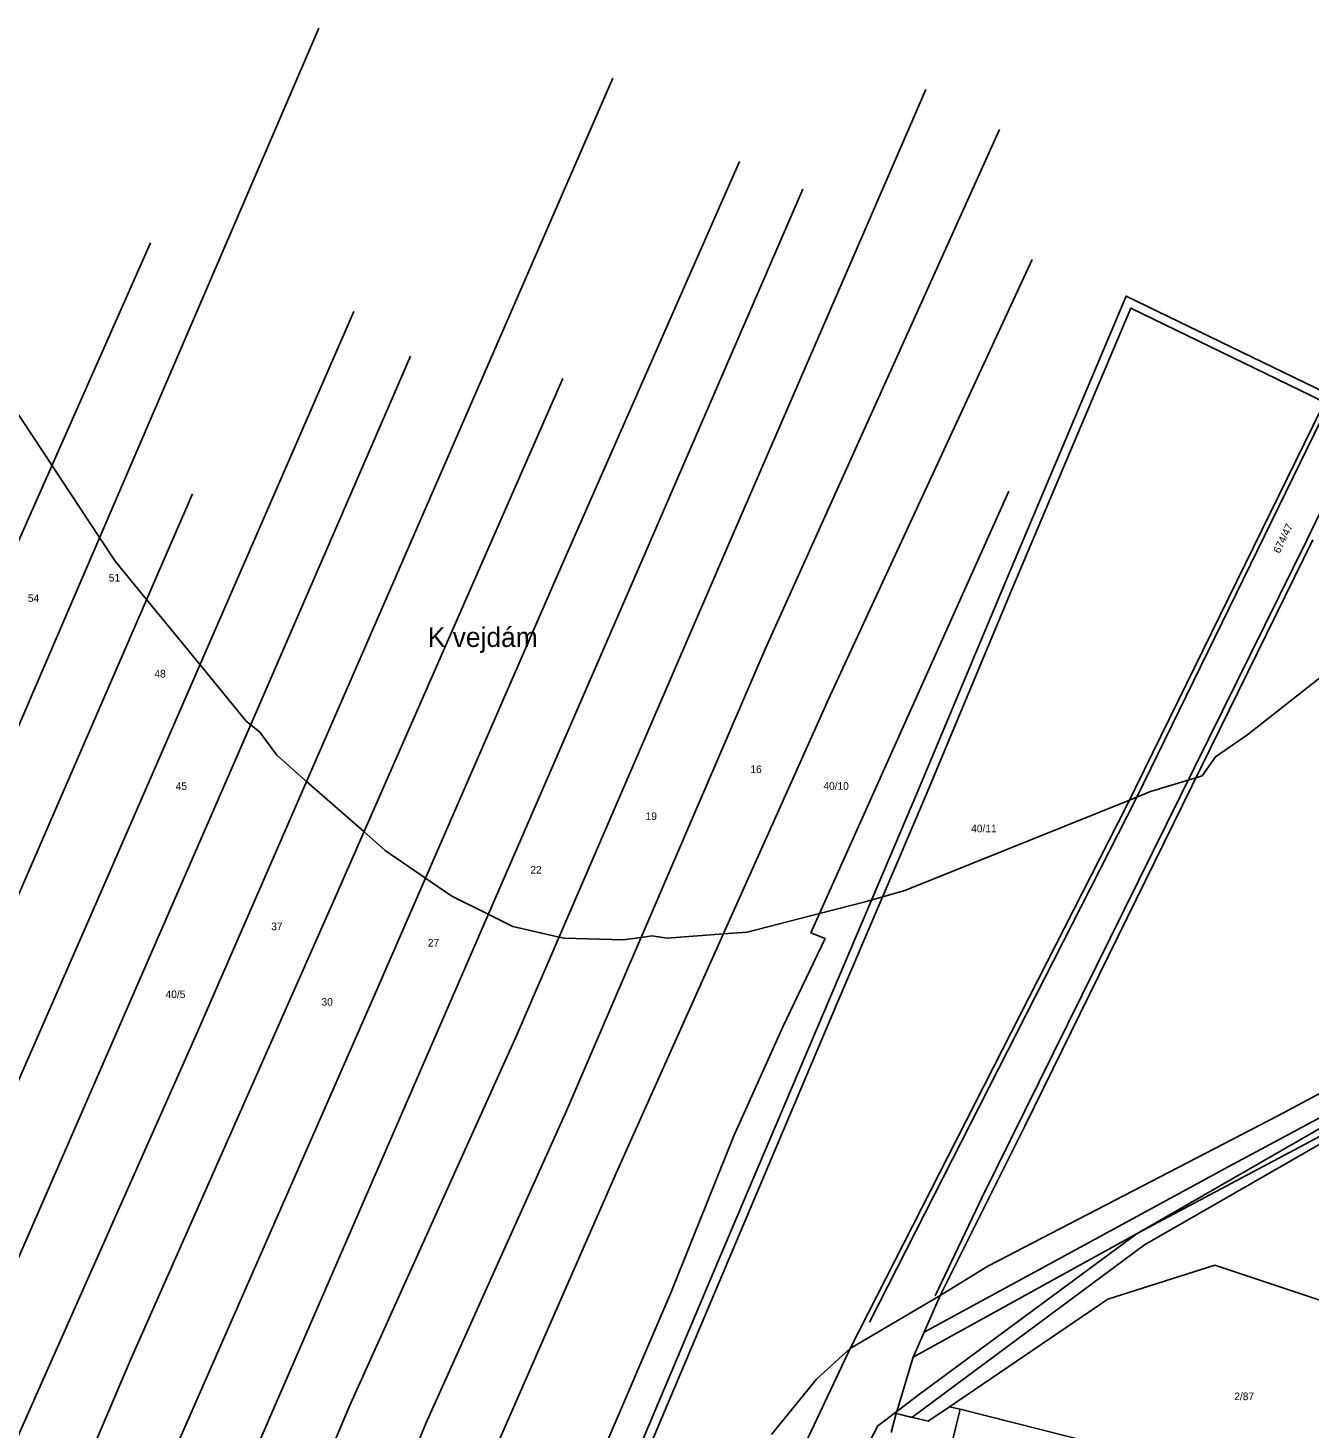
# Model space of a CAD drawing. Extents: x -747333 to -745433, y -1133152 to -1130600.
# Drawn here: x -746032 to -745745.7, y -1130924.3 to -1130611.6 of the extents above; entities that cross this region are included whole.
import ezdxf

# ---------------------------------------------------------------- set-up
doc = ezdxf.new("R2010")
doc.units = 0
for name, color, linetype in [('Vrstva 1', 7, 'Continuous'), ('Vrstva 10', 7, 'Continuous'), ('Vrstva 15', 7, 'Continuous'), ('Vrstva 18', 7, 'Continuous'), ('Vrstva 30', 7, 'Continuous'), ('Vrstva 4', 7, 'Continuous'), ('Vrstva 52', 7, 'Continuous'), ('Vrstva 6', 7, 'Continuous')]:
    doc.layers.add(name, color=color, linetype=linetype)

msp = doc.modelspace()

# ---------------------------------------------------------------- linework, layer by layer
at = {"layer": 'Vrstva 1'}
for points in [[(-745786.5, -1130785.08), (-745707.42, -1130623.78)], [(-745745.02, -1130725.89), (-745809.34, -1130856.84)], [(-745848.33, -1130906.51), (-745786.5, -1130785.08)], [(-745752.81, -1130854.59), (-745717.21, -1130835.6)], [(-745817.61, -1130888.14), (-745752.81, -1130854.59)], [(-745784.22, -1130880.84), (-745732.85, -1130853.52)], [(-745809.34, -1130856.84), (-745828.26, -1130894.7)], [(-745834.29, -1130908.5), (-745784.22, -1130880.84)], [(-745828.26, -1130894.7), (-745817.61, -1130888.14)], [(-745766.94, -1130887.94), (-745790.79, -1130895.51)], [(-745719.68, -1130903.65), (-745766.94, -1130887.94)], [(-745848.33, -1130906.51), (-745828.26, -1130894.7)], [(-745828.26, -1130894.7), (-745831.82, -1130902.85)], [(-745790.79, -1130895.51), (-745826.18, -1130919.57)], [(-745831.82, -1130902.85), (-745834.29, -1130908.5)], [(-745848.33, -1130906.51), (-745859.5, -1130930.22)], [(-745855.86, -1130913.35), (-745848.33, -1130906.51)], [(-745837.93, -1130920.58), (-745834.29, -1130908.5)], [(-745865.92, -1130925.72), (-745855.86, -1130913.35)], [(-745838.08, -1130921.07), (-745837.93, -1130920.58)], [(-745826.18, -1130919.57), (-745830.91, -1130922.79)], [(-745839.19, -1130925.32), (-745838.08, -1130921.07)], [(-745834.69, -1130921.88), (-745838.08, -1130921.07)], [(-745830.91, -1130922.79), (-745834.69, -1130921.88)]]:
    msp.add_lwpolyline(points, dxfattribs=at)
at = {"layer": 'Vrstva 10'}
for points in [[(-745763.92, -1130865.93), (-745715.18, -1130839.83)], [(-745831.82, -1130902.85), (-745763.92, -1130865.93)]]:
    msp.add_lwpolyline(points, dxfattribs=at)
at = {"layer": 'Vrstva 30'}
for points in [[(-745919.16, -1130988.66), (-745930.99, -1131018.06), (-745931.27, -1131018.77), (-745933.27, -1131018.37), (-745932.78, -1131017.14), (-745921, -1130987.88), (-745902.24, -1130944.87), (-745878.06, -1130887.58), (-745853.31, -1130829.15), (-745833.47, -1130782.57), (-745813.85, -1130735.65), (-745786.7, -1130671.43), (-745744.58, -1130691.86), (-745741.56, -1130693.41), (-745742.44, -1130695.2), (-745745.48, -1130693.64), (-745785.68, -1130674.15), (-745812.01, -1130736.43), (-745831.63, -1130783.35), (-745851.47, -1130829.93), (-745876.22, -1130888.36), (-745900.4, -1130945.65), (-745919.16, -1130988.66)], [(-745784.22, -1130880.84), (-745714.68, -1130840.88), (-745717.21, -1130835.6), (-745714.57, -1130834.16), (-745710.77, -1130842.09), (-745732.85, -1130853.52), (-745784.22, -1130880.84)], [(-745784.22, -1130880.84), (-745732.85, -1130853.52), (-745710.77, -1130842.09), (-745782.58, -1130883.36)], [(-745834.57, -1130921.91), (-745838.08, -1130921.07), (-745837.93, -1130920.58), (-745833.18, -1130916.95), (-745784.22, -1130880.84)], [(-745782.58, -1130883.36), (-745834.57, -1130921.91)], [(-745873.71, -1130978.65), (-745861.81, -1130955.48), (-745852.58, -1130943.08), (-745846.63, -1130932.38), (-745842.15, -1130923.8), (-745837.93, -1130920.58), (-745838.08, -1130921.07), (-745839.19, -1130925.32)]]:
    msp.add_lwpolyline(points, dxfattribs=at)
at = {"layer": 'Vrstva 4'}
for points in [[(-745712.82, -1130637.07), (-745784.42, -1130783.53)], [(-745746.38, -1130725.93), (-745704.06, -1130638.3)], [(-745793.44, -1130821.23), (-745746.38, -1130725.93)], [(-745784.42, -1130783.53), (-745844.04, -1130900.64)], [(-745818.85, -1130872.69), (-745793.44, -1130821.23)], [(-745829.37, -1130894.73), (-745818.85, -1130872.69)]]:
    msp.add_lwpolyline(points, dxfattribs=at)
at = {"layer": 'Vrstva 52'}
for points in [[(-746037.3, -1130693.06), (-746026.66, -1130709.22), (-746016.01, -1130725.38), (-746012.56, -1130730.63), (-746005.52, -1130739.21), (-745993.56, -1130753.8), (-745983.25, -1130766.38), (-745982.23, -1130767.22), (-745980.25, -1130768.87), (-745976.44, -1130774), (-745969.78, -1130779.84), (-745956.96, -1130791.07), (-745952.19, -1130795.25), (-745943.21, -1130801.43), (-745937.31, -1130805.5), (-745929.2, -1130809.52), (-745923.69, -1130812.25), (-745913.39, -1130814.61), (-745912.25, -1130814.88)], [(-745912.25, -1130814.88), (-745899.06, -1130815.25), (-745895.02, -1130814.69), (-745892.69, -1130814.37), (-745889.25, -1130814.88), (-745876.68, -1130813.91), (-745871.37, -1130813.5), (-745855.2, -1130809.36), (-745845, -1130806.75), (-745836.13, -1130804.25), (-745785.99, -1130784.04), (-745781.25, -1130782.12), (-745771.13, -1130779.04), (-745769.75, -1130778.63), (-745766.75, -1130774.38), (-745759.56, -1130769.37), (-745736.13, -1130751)]]:
    msp.add_lwpolyline(points, dxfattribs=at)
at = {"layer": 'Vrstva 6'}
for points in [[(-746021.26, -1130737.58), (-745967.04, -1130611.55)], [(-745901.39, -1130622.72), (-745949.75, -1130733.92)], [(-745831.43, -1130625.32), (-745874.95, -1130725.59)], [(-745867.31, -1130750.3), (-745815.04, -1130634.22)], [(-745873.05, -1130641.36), (-745913.49, -1130733.24)], [(-745897.83, -1130737.31), (-745858.92, -1130647.52)], [(-746060.33, -1130785.21), (-746004.63, -1130659.52)], [(-745807.73, -1130663.28), (-745852.82, -1130760.67)], [(-745959.19, -1130674.9), (-746016.83, -1130807.21)], [(-745982.43, -1130767.68), (-745946.55, -1130684.83)], [(-745963.13, -1130805.14), (-745912.55, -1130689.83)], [(-746045.19, -1130830.57), (-745995.29, -1130715.64)], [(-745812.91, -1130714.98), (-745857.13, -1130813.66)], [(-745874.95, -1130725.59), (-745922.77, -1130836.35)], [(-745913.49, -1130733.24), (-745954.61, -1130827.58)], [(-745949.75, -1130733.92), (-745994.18, -1130835.79)], [(-746043.13, -1130788.29), (-746021.26, -1130737.58)], [(-745959.11, -1130878.37), (-745897.83, -1130737.31)], [(-745911.69, -1130853.44), (-745867.31, -1130750.3)], [(-745852.82, -1130760.67), (-745900.64, -1130867.39)], [(-746045.88, -1130913.08), (-745982.43, -1130767.68)], [(-746009.04, -1130908.95), (-745963.13, -1130805.14)], [(-746016.83, -1130807.21), (-746059.9, -1130905.32)], [(-745857.13, -1130813.66), (-745853.97, -1130814.96)], [(-745853.97, -1130814.96), (-745863.31, -1130834.5)], [(-745954.61, -1130827.58), (-746001.53, -1130934.46)], [(-745994.18, -1130835.79), (-746034.56, -1130926.83)], [(-745922.77, -1130836.35), (-745960.25, -1130919.53)], [(-745863.31, -1130834.5), (-745874.37, -1130859.06)], [(-745943.14, -1130923.26), (-745911.69, -1130853.44)], [(-745874.37, -1130859.06), (-745888.44, -1130894.11)], [(-745900.64, -1130867.39), (-745964.11, -1131012.31)], [(-746025.56, -1131031.47), (-745959.11, -1130878.37)], [(-745888.44, -1130894.11), (-745903.95, -1130930.45)], [(-746024.19, -1130944.61), (-746009.04, -1130908.95)], [(-745960.25, -1130919.53), (-746005.67, -1131027.4)], [(-745823.8, -1130920.07), (-745826.99, -1130933.16)], [(-745823.8, -1130920.07), (-745826.18, -1130919.57)], [(-745722.63, -1130945.73), (-745823.8, -1130920.07)], [(-745949.61, -1130939.2), (-745943.14, -1130923.26)]]:
    msp.add_lwpolyline(points, dxfattribs=at)

# ---------------------------------------------------------------- texts
at = {"layer": 'Vrstva 15'}
msp.add_text('K vejdám', height=4.4, dxfattribs=at).set_placement((-745942.693105, -1130749.82))
at = {"layer": 'Vrstva 18'}
msp.add_text('674/47', height=1.7, rotation=64.1862, dxfattribs=at).set_placement((-745752.427075, -1130729.058411))
for s, p in [('51', (-746013.97, -1130735.21)), ('54', (-746032.05, -1130739.77)), ('48', (-746003.78, -1130756.64)), ('16', (-745870.65, -1130777.99)), ('45', (-745999.02, -1130781.76)), ('40/10', (-745854.35, -1130781.72)), ('19', (-745894.05, -1130788.47)), ('40/11', (-745821.34, -1130791.22)), ('22', (-745919.8, -1130800.44)), ('37', (-745977.68, -1130813.08)), ('27', (-745942.69, -1130816.73)), ('40/5', (-746001.28, -1130828.26)), ('30', (-745966.45, -1130829.95)), ('2/87', (-745762.57, -1130918.07))]:
    msp.add_text(s, height=1.7, dxfattribs=at).set_placement(p)

doc.saveas('drawing.dxf')
